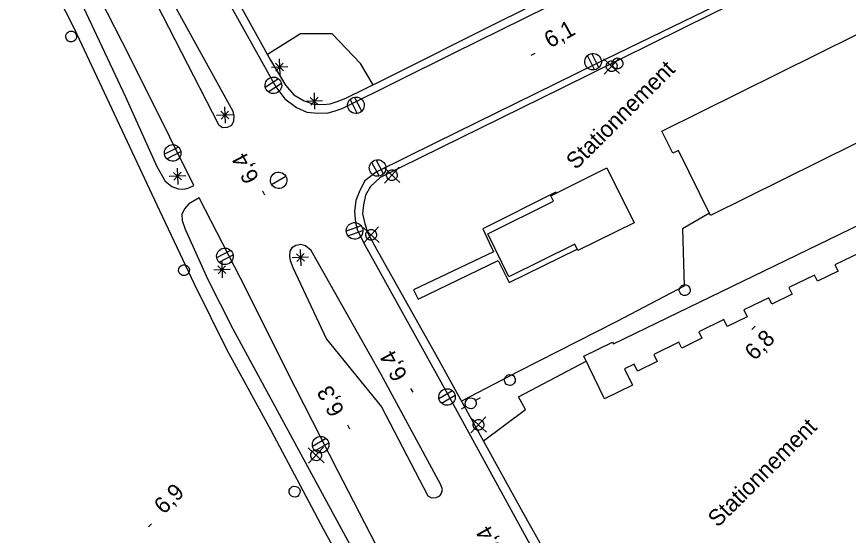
# Model space of a CAD drawing. Extents: x 381879 to 384696, y 5564785 to 5567594.
# Drawn here: x 383743.2 to 383895.3, y 5566450.9 to 5566545.7 of the extents above; entities that cross this region are included whole.
import ezdxf

# ---------------------------------------------------------------- set-up
doc = ezdxf.new("R2010")
doc.units = 0
for name, color, linetype in [('Niveau 21', 7, 'Continuous'), ('Niveau 22', 7, 'Continuous'), ('Niveau 3', 7, 'Continuous'), ('Niveau 31', 7, 'Continuous'), ('Niveau 36', 7, 'Continuous'), ('Niveau 52', 7, 'Continuous')]:
    doc.layers.add(name, color=color, linetype=linetype)

msp = doc.modelspace()

# ---------------------------------------------------------------- linework, layer by layer
at = {"layer": 'Niveau 21'}
for p, q in [((383792.76, 5566536.55), (383789.76, 5566536.45)), ((383790.52, 5566537.19), (383791.98, 5566535.82)), ((383790.59, 5566535.76), (383791.93, 5566537.24)), ((383791.21, 5566538), (383791.31, 5566535)), ((383796.89, 5566530.97), (383798.35, 5566529.6)), ((383796.96, 5566529.54), (383798.3, 5566531.02)), ((383797.58, 5566531.78), (383797.68, 5566528.78)), ((383781.2, 5566529.23), (383781.3, 5566526.23)), ((383799.13, 5566530.33), (383796.13, 5566530.23)), ((383782.75, 5566527.78), (383779.75, 5566527.68)), ((383780.51, 5566528.42), (383781.97, 5566527.05)), ((383780.58, 5566526.99), (383781.92, 5566528.47)), ((383771.85, 5566517.24), (383773.31, 5566515.87)), ((383771.92, 5566515.81), (383773.26, 5566517.29)), ((383772.54, 5566518.05), (383772.64, 5566515.05)), ((383774.09, 5566516.6), (383771.09, 5566516.5)), ((383795.03, 5566503.19), (383795.13, 5566500.19)), ((383796.58, 5566501.74), (383793.58, 5566501.64)), ((383794.34, 5566502.38), (383795.8, 5566501.01)), ((383794.41, 5566500.95), (383795.75, 5566502.43)), ((383779.99, 5566500.15), (383781.45, 5566498.78)), ((383780.06, 5566498.72), (383781.4, 5566500.2)), ((383780.68, 5566500.96), (383780.78, 5566497.96)), ((383782.23, 5566499.51), (383779.23, 5566499.41))]:
    msp.add_line(p, q, dxfattribs=at)
for points in [[(383755.02, 5566596.86), (383767.93, 5566573.56), (383780.67, 5566550.72), (383790.58, 5566532.92), (383792.23, 5566530.71), (383794.36, 5566529.12), (383796.26, 5566528.28), (383798.24, 5566528.06), (383800.17, 5566528.13), (383801.26, 5566528.42), (383802.74, 5566528.96), (383823.09, 5566539.02), (383844.7, 5566549.74), (383871.68, 5566562.88), (383874.2, 5566564.44), (383875.36, 5566565.8), (383876.18, 5566567.46), (383876.51, 5566569.01), (383876.65, 5566570.16), (383876.44, 5566571.36), (383876.19, 5566572.48), (383875.7, 5566573.82), (383862.02, 5566601.4), (383850.72, 5566624.73)], [(383775.56, 5566514.83), (383771.2, 5566523.69), (383763.84, 5566538.49), (383754.47, 5566556.79), (383744.23, 5566576.86), (383737.49, 5566590.78)], [(383904.61, 5566564.31), (383880.98, 5566552.58), (383849.05, 5566537.04), (383819.81, 5566522.66), (383808.96, 5566517.32), (383806.88, 5566515.72), (383805.93, 5566513.94), (383805.23, 5566512.12), (383804.95, 5566510.1), (383805.18, 5566508.11), (383805.55, 5566506.68), (383806.61, 5566504.47), (383821.97, 5566476.79), (383838.49, 5566446.66)], [(383780.11, 5566526), (383780.81, 5566525.47), (383781.74, 5566525.51), (383782.55, 5566525.89), (383782.91, 5566526.68), (383782.98, 5566527.58), (383782.78, 5566528.36), (383766.55, 5566557.82), (383765.66, 5566558.03), (383765.09, 5566557.92), (383764.67, 5566557.55), (383764.47, 5566556.74), (383765.29, 5566554.91), (383780.11, 5566526)], [(383829.15, 5566412.22), (383823.43, 5566422.94), (383814.58, 5566437.79), (383808.81, 5566449.35), (383801.91, 5566462.72), (383792.68, 5566480.88), (383785.24, 5566495.77), (383776.53, 5566512.63)], [(383797.03, 5566502.96), (383796, 5566503.81), (383795.14, 5566504.06), (383794.27, 5566503.87), (383793.51, 5566503.46), (383793.14, 5566502.88), (383793.09, 5566501.97), (383793.23, 5566501.17), (383793.7, 5566499.89), (383799.83, 5566486.8), (383809.93, 5566474.43), (383818.36, 5566458.15), (383819.08, 5566457.75), (383819.92, 5566457.85), (383820.59, 5566458.17), (383820.91, 5566458.63), (383821.08, 5566459.29), (383820.78, 5566460.16), (383809.84, 5566480.29), (383797.03, 5566502.96)]]:
    msp.add_lwpolyline(points, dxfattribs=at)
at = {"layer": 'Niveau 22'}
for points in [[(383757.7, 5566595.75), (383767.27, 5566578.23), (383774.82, 5566564.38), (383782.43, 5566550.78), (383789.62, 5566537.75), (383792.32, 5566533.2), (383793.87, 5566531.4), (383795.78, 5566530.31), (383797.51, 5566529.71), (383799.23, 5566529.65), (383800.55, 5566529.77), (383801.83, 5566530.23), (383803.37, 5566530.8), (383810.46, 5566534.29), (383831.36, 5566544.77), (383851.56, 5566554.74), (383875.63, 5566566.35)], [(383831.31, 5566399.62), (383825.14, 5566413.33), (383814.61, 5566426.14), (383809.55, 5566433.7), (383806.61, 5566438.8), (383799.33, 5566452.08), (383789.74, 5566470.08), (383781.62, 5566484.9), (383775.69, 5566496.81), (383769.39, 5566510.24), (383762.45, 5566524.93), (383753.75, 5566543.5), (383743.82, 5566563.06), (383730.43, 5566590.21)], [(383733.99, 5566590.28), (383745.86, 5566566.66), (383755.41, 5566547.36), (383763.1, 5566531.09), (383768.84, 5566518.32), (383770.34, 5566515.65), (383771.53, 5566514.66), (383772.74, 5566514.27), (383773.81, 5566514.19), (383774.69, 5566514.41), (383775.56, 5566514.83)], [(383928.94, 5566574.92), (383906.19, 5566563.73), (383870.28, 5566546.19), (383842.91, 5566532.67), (383809.67, 5566516.34), (383807.9, 5566514.67), (383807.01, 5566513.07), (383806.6, 5566511.33), (383806.46, 5566509.72), (383806.84, 5566507.88), (383807.4, 5566506.15), (383808.97, 5566503.25), (383820.11, 5566483.51), (383835.47, 5566455.64), (383851.58, 5566426.94)], [(383776.53, 5566512.63), (383774.66, 5566511.5), (383773.85, 5566510.57), (383773.39, 5566509.55), (383773.43, 5566508.46), (383773.99, 5566506.9), (383778.12, 5566497.67), (383782.72, 5566488.66), (383790.01, 5566475.18), (383798.25, 5566460.02), (383807.25, 5566443.53), (383812.9, 5566433.79), (383816.83, 5566427.28), (383820.37, 5566422.59), (383827.09, 5566414.42), (383829.15, 5566412.22)]]:
    msp.add_lwpolyline(points, dxfattribs=at)
at = {"layer": 'Niveau 3'}
for p, q in [((383837.31, 5566538.66), (383838.03, 5566539.04)), ((383788.54, 5566513.09), (383788.2, 5566513.81)), ((383877.67, 5566488.56), (383878.24, 5566489.13)), ((383815.69, 5566477.08), (383815.3, 5566477.78)), ((383804.09, 5566470.34), (383803.73, 5566471.06)), ((383767.28, 5566452.45), (383767.85, 5566453.02))]:
    msp.add_line(p, q, dxfattribs=at)
at = {"layer": 'Niveau 31'}
for points in [[(383903.18, 5566525.74), (383870.12, 5566509.37), (383864.24, 5566521.25), (383863.19, 5566520.74), (383861.2, 5566524.77), (383896.85, 5566542.43), (383898.78, 5566538.54), (383897.23, 5566537.78)], [(383829.36, 5566506.02), (383841.4, 5566511.98), (383840.89, 5566512.99), (383851.16, 5566518.08), (383856.12, 5566508.06), (383845.85, 5566502.97), (383845.27, 5566504.15), (383833.23, 5566498.19)]]:
    msp.add_lwpolyline(points, close=True, dxfattribs=at)
msp.add_lwpolyline([(383897.4, 5566502.57), (383892.86, 5566500.37), (383893.43, 5566499.19), (383889.68, 5566497.37), (383889.14, 5566498.48), (383884.45, 5566496.21), (383885.04, 5566494.98), (383881.31, 5566493.18), (383880.76, 5566494.32), (383876.22, 5566492.12), (383876.83, 5566490.86), (383873.14, 5566489.08), (383872.53, 5566490.34), (383867.96, 5566488.13), (383868.53, 5566486.95), (383864.82, 5566485.15), (383864.3, 5566486.22), (383859.72, 5566484), (383860.35, 5566482.71), (383856.71, 5566480.95), (383856.1, 5566482.22), (383854.37, 5566481.38), (383855.84, 5566478.35), (383850.69, 5566475.86), (383846.91, 5566483.67), (383852.16, 5566486.22), (383852.32, 5566485.9), (383907.6, 5566512.65)], dxfattribs=at)
at = {"layer": 'Niveau 36'}
for p, q in [((383847.57, 5566538.58), (383848.85, 5566535.98)), ((383849.67, 5566536.4), (383848.39, 5566539)), ((383850.54, 5566538.03), (383853.46, 5566535.31)), ((383850.64, 5566535.21), (383853.36, 5566538.13)), ((383791.08, 5566534.34), (383788.66, 5566532.76)), ((383789.18, 5566532), (383791.6, 5566533.58)), ((383804.17, 5566530.59), (383805.48, 5566528)), ((383806.29, 5566528.43), (383804.98, 5566531.02)), ((383772.77, 5566521.89), (383770.19, 5566520.56)), ((383770.63, 5566519.75), (383773.21, 5566521.08)), ((383808.11, 5566519.12), (383809.46, 5566516.55)), ((383810.27, 5566517), (383808.92, 5566519.57)), ((383810.34, 5566518.12), (383813.26, 5566515.4)), ((383810.44, 5566515.3), (383813.16, 5566518.22)), ((383789.79, 5566515.03), (383792.39, 5566516.55)), ((383806.18, 5566507.48), (383803.45, 5566506.52)), ((383803.78, 5566505.66), (383806.51, 5566506.62)), ((383806.55, 5566507.19), (383809.47, 5566504.47)), ((383806.65, 5566504.37), (383809.37, 5566507.29)), ((383782.3, 5566503), (383779.75, 5566501.62)), ((383780.2, 5566500.82), (383782.75, 5566502.2)), ((383822.92, 5566477.31), (383820.39, 5566475.88)), ((383820.86, 5566475.09), (383823.39, 5566476.52)), ((383827.96, 5566476.08), (383827.1, 5566475.57)), ((383824.53, 5566474.02), (383825.38, 5566474.55)), ((383826.17, 5566472.48), (383829.09, 5566469.76)), ((383826.27, 5566469.66), (383828.99, 5566472.58)), ((383799.8, 5566468.61), (383797.27, 5566467.18)), ((383796.48, 5566466.91), (383799.4, 5566464.19)), ((383796.58, 5566464.09), (383799.3, 5566467.01)), ((383797.74, 5566466.39), (383800.27, 5566467.82))]:
    msp.add_line(p, q, dxfattribs=at)
for centre, major_axis in [((383753.13, 5566542.08), (0.799, -0.602)), ((383848.62, 5566537.48), (1.21, -0.91)), ((383853.08, 5566537.17), (0.799, -0.602)), ((383852.01, 5566536.67), (0.799, -0.602)), ((383790.14, 5566533.17), (-1.21, 0.91)), ((383805.23, 5566529.52), (-1.21, 0.91)), ((383771.71, 5566520.82), (-1.21, 0.91)), ((383809.19, 5566518.05), (1.21, -0.91)), ((383791.1, 5566515.8), (1.2, -0.9)), ((383811.81, 5566516.76), (0.799, -0.602)), ((383804.99, 5566506.57), (-1.21, 0.91)), ((383808.02, 5566505.83), (0.799, -0.602)), ((383781.26, 5566501.91), (-1.21, 0.91)), ((383773.78, 5566499.39), (0.799, -0.602)), ((383865.38, 5566495.72), (0.799, -0.602)), ((383833.38, 5566479.31), (0.799, -0.602)), ((383821.9, 5566476.2), (-1.21, 0.91)), ((383826.23, 5566475.05), (0.799, -0.602)), ((383827.64, 5566471.12), (0.799, -0.602)), ((383798.78, 5566467.5), (-1.21, 0.91)), ((383797.95, 5566465.55), (0.799, -0.602)), ((383794.02, 5566458.91), (0.799, -0.602))]:
    msp.add_ellipse(centre, major_axis=major_axis, ratio=0.999875, dxfattribs=at)
at = {"layer": 'Niveau 52'}
for points in [[(383808.38, 5566533.26), (383806.08, 5566537.14), (383800.89, 5566542.56), (383795.1, 5566542.58), (383789.05, 5566538.78)], [(383841.88, 5566513.48), (383841.83, 5566513.61), (383828.46, 5566506.94), (383830.41, 5566502.75), (383815.77, 5566495.8), (383816.63, 5566494.07), (383831.23, 5566501.13), (383833.29, 5566497.13), (383845.71, 5566503.25)], [(383869.92, 5566509.78), (383864.95, 5566506.91), (383865.29, 5566496.46), (383852.93, 5566490), (383834.96, 5566480.84), (383824.57, 5566475.43)], [(383828.56, 5566468.19), (383836.24, 5566473.94), (383834.95, 5566476.26), (383847.34, 5566482.78)]]:
    msp.add_lwpolyline(points, dxfattribs=at)

# ---------------------------------------------------------------- texts
at = {"layer": 'Niveau 3'}
for s, rotation, p in [('6,1', 28.872, (383840.74, 5566539.9)), ('6,4', 117.668, (383787.62, 5566516.21)), ('6,8', 44.7717, (383878.14, 5566482.72)), ('6,4', 118.6228, (383814.75, 5566480.15)), ('6,3', 118.2107, (383803.23, 5566473.68)), ('6,9', 44.7717, (383770.09, 5566454.62)), ('6,4', 119.2387, (383832.36, 5566448.13))]:
    msp.add_text(s, height=3, rotation=rotation, dxfattribs=at).set_placement(p)
at = {"layer": 'Niveau 52'}
for p in [(383845.47, 5566517.61), (383871.41, 5566452.25)]:
    msp.add_text('Stationnement', height=3, rotation=44.7717, dxfattribs=at).set_placement(p)

doc.saveas('drawing.dxf')
